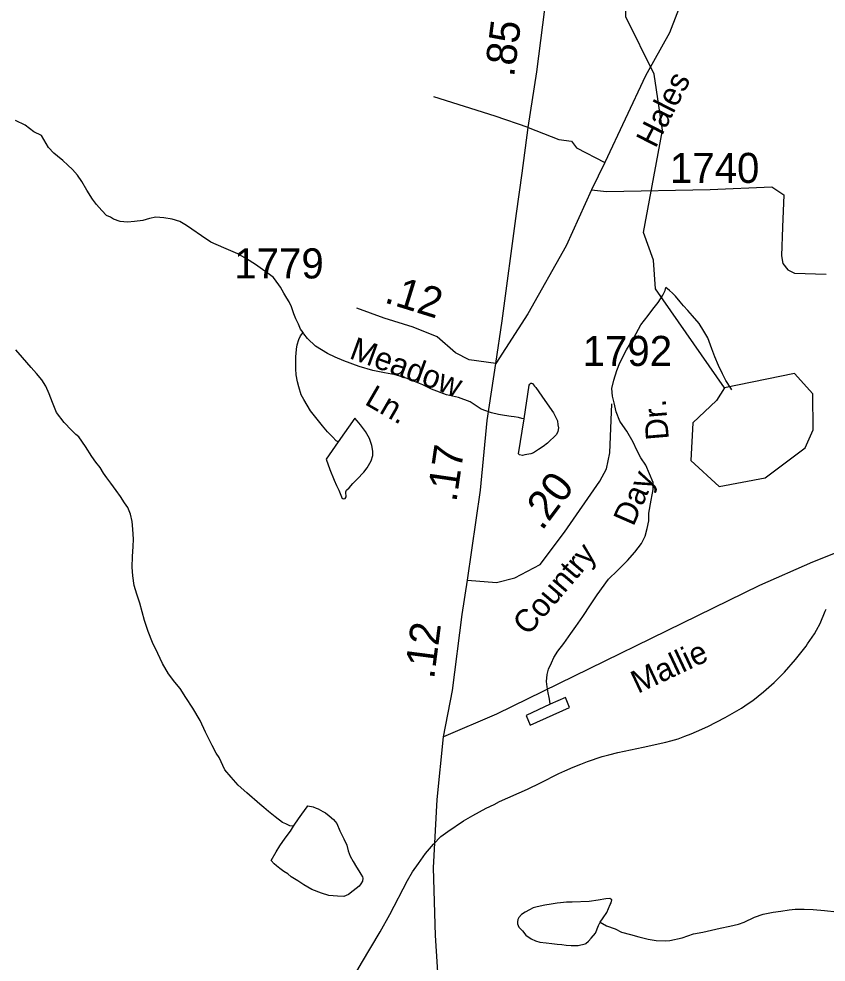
# Model space of a CAD drawing. Extents: x 2126262 to 2293712, y 749403 to 919119.
# Drawn here: x 2215565 to 2218920, y 782578 to 786501 of the extents above; entities that cross this region are included whole.
import ezdxf

# ---------------------------------------------------------------- set-up
doc = ezdxf.new("R2010")
doc.units = 0
for name, color, linetype in [('Exist Hydrographic Misc Water Feature', 7, 'Continuous'), ('Exist Hydrographic Pond Under 1500 Sq Ft', 7, 'Continuous'), ('Exist Road Non-System Type 51', 7, 'Continuous'), ('Exist Road Primary NC Attributed', 7, 'Continuous'), ('Exist Road Primary NC Service Mileage Hundredths English Label', 7, 'Continuous'), ('Exist Road Secondary Mileage Hundredths English Label', 7, 'Continuous'), ('Exist Road Secondary Type 51 Attributed', 7, 'Continuous'), ('Exist Road Secondary Type 51 Label', 7, 'Continuous'), ('Exist Road Secondary Type 51 Number Label', 7, 'Continuous')]:
    doc.layers.add(name, color=color, linetype=linetype)

msp = doc.modelspace()

# ---------------------------------------------------------------- linework, layer by layer
at = {"layer": 'Exist Hydrographic Misc Water Feature'}
for p, q in [((2218916, 784037.9), (2218919.9, 784045.9)), ((2218836, 783892.2), (2218842.6, 783901.9)), ((2218659.9, 783701.8), (2218703.5, 783741.3)), ((2217201.1, 782954.1), (2217225.3, 782989.2))]:
    msp.add_line(p, q, dxfattribs=at)
for points in [[(2218497, 784966.2), (2218211.2, 785378.8), (2218202.2, 785497.1), (2218160.2, 785612.7), (2218240.1, 786037.5), (2218205.1, 786271.1), (2218087.2, 786509.8), (2218085.1, 786762.4), (2218150.1, 786918.4), (2218149.1, 787102.2), (2218090.2, 787228.1), (2217805.2, 787509.4), (2217779.2, 787575.6)], [(2216746.5, 785197.2), (2216734.6, 785211.1), (2216726.6, 785231.1), (2216716.4, 785252.9), (2216708, 785274.8), (2216698.1, 785302.8), (2216687.9, 785324.7), (2216677.8, 785338.7), (2216665.5, 785360.6), (2216651.4, 785384.4), (2216627.4, 785420.3), (2216621, 785426.2), (2216597, 785444.1), (2216548.8, 785479.7), (2216510.5, 785503.4), (2216474.6, 785523.2), (2216416.4, 785548.7), (2216362.2, 785572.4), (2216324.1, 785598.1), (2216283.7, 785625.8), (2216261.8, 785641.7), (2216233.9, 785657.5), (2216201.5, 785667.2), (2216167.4, 785673), (2216133.6, 785676.7), (2216107.6, 785670.6), (2216079.9, 785662.4), (2216045.8, 785658.2), (2216015.7, 785656), (2215985.8, 785657.7), (2215957.9, 785667.5), (2215945.8, 785675.5), (2215929.6, 785683.4), (2215909.5, 785703.2), (2215887.3, 785729), (2215871.3, 785750.9), (2215846.9, 785788.7), (2215826.9, 785824.6), (2215808.6, 785850.4), (2215788.3, 785874.3), (2215768.2, 785892.1), (2215748.1, 785912), (2215726, 785929.8), (2215710, 785941.7), (2215687.8, 785965.6), (2215659.5, 786015.3), (2215627.3, 786031.1), (2215591, 786058.9), (2215551.1, 786078.6)], [(2217773, 783650.9), (2217770.7, 783662.9), (2217768.7, 783678.8), (2217764.6, 783698.8), (2217760.5, 783722.8), (2217758.2, 783744.7), (2217760.1, 783774.7), (2217766, 783796.7), (2217777.7, 783822.9), (2217787.6, 783844.9), (2217805.2, 783871), (2217829.2, 783903.1), (2217858.7, 783945.3), (2217878.8, 783973.5), (2217908.3, 784015.7), (2217940.1, 784063.9), (2217967.8, 784106), (2218015.2, 784170.4), (2218053.1, 784206.6), (2218094.7, 784248.9), (2218124.5, 784283.1), (2218152.3, 784319.2), (2218167.9, 784349.3), (2218175.7, 784381.4), (2218183.5, 784413.4), (2218183.3, 784445.4), (2218192.7, 784499.4), (2218200.5, 784543.5), (2218200.3, 784573.4), (2218170, 784645.2), (2218149.7, 784675.1), (2218133.5, 784706.9), (2218117.3, 784740.8), (2218091, 784786.6), (2218074.8, 784810.5), (2218062.7, 784828.4), (2218046.5, 784866.3), (2218038.3, 784904.3), (2218032, 784932.2), (2218029.7, 784964.1), (2218037.5, 784998.2), (2218049.2, 785038.3), (2218062.9, 785070.3), (2218090.6, 785124.5), (2218120.4, 785174.7), (2218149.7, 785228.9), (2218179.6, 785267), (2218199.5, 785293.2), (2218221.2, 785321.3), (2218240.9, 785351.4), (2218250.8, 785371.5), (2218252.8, 785383.5)], [(2218527.6, 784957.6), (2218523.5, 784965.6), (2218503.2, 784997.4), (2218489.2, 785025.3), (2218473, 785059.2), (2218456.8, 785095.1), (2218444.5, 785128.9), (2218427.9, 785174.8), (2218411.9, 785202.7), (2218391.8, 785234.5), (2218363.6, 785266.3), (2218345.3, 785288.2), (2218327.3, 785308.1), (2218313.3, 785324), (2218293, 785347.8), (2218281.1, 785359.7), (2218268.8, 785371.6), (2218252.8, 785383.5)], [(2216891.7, 784742.4), (2216883.7, 784746.3), (2216867.5, 784762.2), (2216847.6, 784784), (2216827.3, 784807.8), (2216809.3, 784829.7), (2216776.9, 784871.5), (2216748.6, 784917.3), (2216738.5, 784937.2), (2216728.3, 784971.1), (2216722.1, 784991.1), (2216717.8, 785021), (2216715.8, 785045), (2216715.5, 785067), (2216715.3, 785097), (2216717.2, 785109), (2216719, 785127), (2216721.1, 785145), (2216728.9, 785167), (2216734.8, 785183.1), (2216746.5, 785197.2)], [(2217664.7, 784837.7), (2217654.7, 784839.6), (2217640.7, 784843.5), (2217622.7, 784845.4), (2217610.8, 784847.3), (2217582.7, 784851.1), (2217558.7, 784854.9), (2217528.6, 784862.7), (2217486.5, 784878.4), (2217440.2, 784908.1), (2217392.2, 784925.7), (2217342.2, 784937.4), (2217280.1, 784960.9), (2217244, 784978.7), (2217173.8, 785006.2), (2217129.8, 785019.9), (2217083.8, 785029.5), (2217035.6, 785039.2), (2216979.4, 785054.9), (2216915.3, 785078.3), (2216879.4, 785094.1), (2216847.2, 785109.9), (2216797, 785139.6), (2216764.8, 785171.3), (2216748.8, 785191.2), (2216746.5, 785197.2)], [(2216706.7, 783143.6), (2216690.7, 783145.6), (2216674.7, 783153.5), (2216660.8, 783159.3), (2216630.5, 783183.2), (2216602.6, 783204.9), (2216582.3, 783220.8), (2216566.3, 783234.6), (2216511.9, 783282.2), (2216475.8, 783314), (2216447.5, 783347.8), (2216421.3, 783377.6), (2216397.1, 783429.4), (2216384.8, 783447.3), (2216368.6, 783479.2), (2216340.3, 783535), (2216318, 783582.9), (2216287.6, 783634.6), (2216259.3, 783678.4), (2216235.1, 783716.2), (2216212.8, 783742), (2216186.7, 783777.8), (2216162.3, 783819.6), (2216142, 783861.5), (2216119.9, 783907.3), (2216101.6, 783953.2), (2216087.3, 783999.1), (2216077, 784034.9), (2216066.8, 784070.9), (2216054.5, 784108.8), (2216044.2, 784144.7), (2216038.1, 784184.6), (2216035.8, 784220.7), (2216037.2, 784264.7), (2216039.1, 784306.6), (2216040.7, 784336.6), (2216038.5, 784378.6), (2216036.2, 784410.6), (2216028, 784440.5), (2216018, 784468.4), (2216003.8, 784488.3), (2215987.8, 784514.2), (2215969.6, 784540), (2215947.2, 784569.9), (2215931, 784591.8), (2215917.1, 784611.7), (2215902.7, 784635.5), (2215884.9, 784657.4), (2215868.5, 784681.3), (2215842.2, 784723.1), (2215813.9, 784762.9), (2215802, 784772.8), (2215783.8, 784790.7), (2215753.4, 784822.4), (2215721.2, 784864.2), (2215705.1, 784906.1), (2215690.7, 784941.9), (2215676.5, 784973.8), (2215660.6, 784999.7), (2215638.2, 785025.6), (2215616.1, 785051.4), (2215579.8, 785093.2), (2215551.5, 785124.9)], [(2217664.7, 784837.7), (2217685.9, 784977.7), (2217687.7, 784981.7), (2217691.8, 784985.8), (2217695.7, 784985.8), (2217699.8, 784983.9), (2217707.8, 784973.9), (2217713.7, 784967.9), (2217750.2, 784914.3), (2217786.5, 784862.5), (2217796.8, 784842.5), (2217802.7, 784828.6), (2217804.8, 784812.6), (2217807, 784800.7), (2217805, 784784.7), (2217799.2, 784772.6), (2217761.5, 784736.4), (2217743.5, 784722.2), (2217723.6, 784710.1), (2217703.7, 784696), (2217691.8, 784691.9), (2217667.8, 784687.7), (2217657.8, 784685.7), (2217645.9, 784687.6), (2217641.8, 784691.6), (2217664.7, 784837.7)], [(2216891.7, 784742.4), (2216842.3, 784670), (2216856.6, 784626.2), (2216874.9, 784582.3), (2216885.1, 784560.3), (2216895, 784540.5), (2216905.2, 784512.6), (2216907.3, 784508.6), (2216911.4, 784506.6), (2216915.3, 784504.6), (2216921.2, 784506.7), (2216925.3, 784512.7), (2216925.3, 784518.7), (2216923.3, 784526.7), (2216923.3, 784530.7), (2216923.1, 784534.7), (2216927, 784540.7), (2216937, 784550.8), (2216953, 784568.8), (2216974.7, 784591), (2216994.6, 784611.1), (2216998.5, 784615.2), (2217012.5, 784633.2), (2217028.3, 784663.4), (2217036, 784685.4), (2217036, 784703.4), (2217031.7, 784727.3), (2217021.5, 784755.2), (2217005.3, 784785.1), (2216985.2, 784813), (2216971, 784828.9), (2216961, 784840.8), (2216891.7, 784742.4)], [(2218879.3, 783959.1), (2218894.2, 783986.5), (2218916, 784037.9)], [(2218879.3, 783959.1), (2218894.2, 783986.5), (2218916, 784037.9)], [(2218842.6, 783901.9), (2218871.1, 783943.7), (2218879.3, 783959.1)], [(2218842.6, 783901.9), (2218871.1, 783943.7), (2218879.3, 783959.1)], [(2218703.5, 783741.3), (2218746, 783784.5), (2218792.9, 783837.4), (2218836, 783892.2)], [(2218703.5, 783741.3), (2218746, 783784.5), (2218792.9, 783837.4), (2218836, 783892.2)], [(2218595.5, 783653.3), (2218614.9, 783666.8), (2218659.9, 783701.8)], [(2218595.5, 783653.3), (2218614.9, 783666.8), (2218659.9, 783701.8)], [(2217773, 783650.9), (2217673.3, 783604.2), (2217689.5, 783564.3), (2217853, 783637.4), (2217836.8, 783679.3), (2217773, 783650.9)], [(2218380.8, 783537.2), (2218427.7, 783558.3), (2218499.7, 783595), (2218568, 783634.5), (2218595.5, 783653.3)], [(2218380.8, 783537.2), (2218427.7, 783558.3), (2218499.7, 783595), (2218568, 783634.5), (2218595.5, 783653.3)], [(2218332.6, 783517.4), (2218359, 783527.5), (2218380.8, 783537.2)], [(2218332.6, 783517.4), (2218359, 783527.5), (2218380.8, 783537.2)], [(2218159.7, 783472.9), (2218254.1, 783492.9), (2218274.6, 783498.4)], [(2218159.7, 783472.9), (2218254.1, 783492.9), (2218274.6, 783498.4)], [(2218274.6, 783498.4), (2218304.1, 783506.4), (2218332.6, 783517.4)], [(2218274.6, 783498.4), (2218304.1, 783506.4), (2218332.6, 783517.4)], [(2218016, 783440.1), (2218053.9, 783450.3), (2218159.7, 783472.9)], [(2218016, 783440.1), (2218053.9, 783450.3), (2218159.7, 783472.9)], [(2217899.7, 783401.6), (2217928, 783412.9), (2217988.9, 783432.9), (2218016, 783440.1)], [(2217899.7, 783401.6), (2217928, 783412.9), (2217988.9, 783432.9), (2218016, 783440.1)], [(2217833.7, 783373.4), (2217869, 783389.4), (2217899.7, 783401.6)], [(2217833.7, 783373.4), (2217869, 783389.4), (2217899.7, 783401.6)], [(2217732, 783324.5), (2217809.1, 783362.1), (2217833.7, 783373.4)], [(2217732, 783324.5), (2217809.1, 783362.1), (2217833.7, 783373.4)], [(2217539.4, 783234.4), (2217562, 783245.7), (2217678.3, 783298.3), (2217732, 783324.5)], [(2217539.4, 783234.4), (2217562, 783245.7), (2217678.3, 783298.3), (2217732, 783324.5)], [(2216706.7, 783143.6), (2216708.8, 783147.7), (2216726.4, 783173.8), (2216740.6, 783193.9), (2216762.3, 783224), (2216766.2, 783228), (2216788.3, 783224.2), (2216800.2, 783218.3), (2216808.2, 783216.3), (2216828.3, 783204.5), (2216838.6, 783198.6), (2216854.6, 783186.6), (2216872.4, 783170.9), (2216886.8, 783154.9), (2216898.9, 783125), (2216915.1, 783091.1), (2216927.2, 783065.2), (2216933.5, 783041.3), (2216941.5, 783019.3), (2216953.8, 782997.5), (2216968, 782973.5), (2216978, 782957.6), (2216986, 782943.7), (2216992.2, 782933.7), (2216994.2, 782927.8), (2216992.2, 782915.7), (2216986.2, 782903.7), (2216978.4, 782893.6), (2216954.4, 782875.5), (2216934.7, 782859.3), (2216914.9, 782851.2), (2216888.8, 782853), (2216852.7, 782854.8), (2216822.8, 782864.6), (2216782.6, 782880.3), (2216748.6, 782900.1), (2216724.6, 782915.9), (2216696.3, 782933.7), (2216682.3, 782945.6), (2216666.3, 782955.4), (2216649.9, 782967.3), (2216636, 782979.3), (2216625.9, 782987.1), (2216613.8, 783001.1), (2216633.5, 783037.2), (2216649.5, 783061.4), (2216671.3, 783093.4), (2216693, 783123.6), (2216706.7, 783143.6)], [(2217347.1, 783121.2), (2217412.9, 783165.7), (2217451.1, 783188.2), (2217507, 783218.2), (2217539.4, 783234.4)], [(2217347.1, 783121.2), (2217412.9, 783165.7), (2217451.1, 783188.2), (2217507, 783218.2), (2217539.4, 783234.4)], [(2217225.3, 782989.2), (2217255, 783029.8), (2217287.8, 783069.2), (2217319, 783100.2), (2217347.1, 783121.2)], [(2217225.3, 782989.2), (2217255, 783029.8), (2217287.8, 783069.2), (2217319, 783100.2), (2217347.1, 783121.2)], [(2217066, 782703.9), (2217106.8, 782776.1), (2217180, 782917.9), (2217201.1, 782954.1)], [(2217066, 782703.9), (2217106.8, 782776.1), (2217180, 782917.9), (2217201.1, 782954.1)], [(2217980.9, 782744.7), (2217993.2, 782762.7), (2218008.8, 782784.7), (2218022.5, 782818.7), (2218026.4, 782825), (2218028.5, 782836.9), (2218020.1, 782843), (2218004.5, 782840.9), (2217972.3, 782836.5), (2217934.8, 782830.4), (2217864.2, 782828), (2217840.5, 782827.6), (2217816.3, 782825.5), (2217802.3, 782823.6), (2217776.5, 782819.3), (2217750.9, 782815.1), (2217718.7, 782808.6), (2217702.7, 782804.6), (2217686.5, 782796.5), (2217669, 782786.5), (2217653, 782776.4), (2217643, 782764.5), (2217638.9, 782756.2), (2217637.3, 782746.3), (2217637.3, 782738.2), (2217643, 782724.3), (2217657.4, 782708.4), (2217671.5, 782690.4), (2217693.9, 782674.8), (2217711.7, 782666.9), (2217729.7, 782660.9), (2217755.8, 782659), (2217780, 782655.4), (2217801.7, 782653.3), (2217821.8, 782651.5), (2217839.6, 782649.6), (2217859.7, 782647.8), (2217877.6, 782647.9), (2217889.7, 782648.1), (2217899.7, 782650.3), (2217907.7, 782652.3), (2217917.8, 782654), (2217921.5, 782656.3), (2217931.7, 782666.1), (2217943.6, 782678.5), (2217961.2, 782698.6), (2217973.3, 782730.4), (2217980.9, 782744.7)], [(2217980.9, 782744.7), (2218007.2, 782729), (2218043.5, 782717), (2218069.1, 782703.4), (2218107, 782693.6), (2218141.7, 782683.9), (2218179.4, 782674.2), (2218213.2, 782668.2), (2218251.8, 782666.5), (2218269.4, 782668.7), (2218321.3, 782679.1), (2218369.1, 782695.4), (2218407, 782703.5), (2218442.9, 782711.8), (2218479, 782720.2), (2218519.2, 782728.4), (2218554.9, 782736.7), (2218578.9, 782744.9), (2218622.5, 782765.1), (2218658.6, 782777.5), (2218700.2, 782785.8), (2218730.8, 782789.7), (2218766.7, 782796), (2218790.3, 782798.1), (2218828.2, 782798.5), (2218866.1, 782796.8), (2218912.3, 782793.1), (2218964.6, 782787.3)], [(2216918.1, 782363.3), (2216922, 782387.8), (2216938, 782462.8), (2216958.7, 782521.8), (2216988.1, 782574.5), (2217066, 782703.9)], [(2216918.1, 782363.3), (2216922, 782387.8), (2216938, 782462.8), (2216958.7, 782521.8), (2216988.1, 782574.5), (2217066, 782703.9)]]:
    msp.add_lwpolyline(points, dxfattribs=at)
at = {"layer": 'Exist Hydrographic Pond Under 1500 Sq Ft'}
msp.add_lwpolyline([(2218497, 784966.2), (2218464, 784914.3), (2218365.2, 784821.3), (2218358, 784664), (2218475.1, 784556.6), (2218666, 784591.9), (2218832.1, 784716.5), (2218865.1, 784791.3), (2218864.1, 784942.2), (2218788, 785025.7), (2218497, 784966.2)], dxfattribs=at)
at = {"layer": 'Exist Road Non-System Type 51'}
for points in [[(2217681.2, 786049.5), (2217543.8, 786095.8), (2217289.8, 786176.8)], [(2217681.2, 786049.5), (2217808.4, 785998.9), (2217861.4, 785991.9), (2217882.4, 785964), (2218000.4, 785903.6)], [(2217944.5, 785790.5), (2218007.3, 785783.1), (2218437.2, 785791.5), (2218694, 785802.7), (2218744.2, 785769.1), (2218737.9, 785634.3), (2218733.7, 785515.6), (2218739.3, 785483.5), (2218760.3, 785456.9), (2218788.2, 785443), (2218919.4, 785438.8)]]:
    msp.add_lwpolyline(points, dxfattribs=at)
at = {"layer": 'Exist Road Primary NC Attributed'}
for points in [[(2217547.2, 785067.5), (2217573, 785245.6), (2217632.3, 785691.9), (2217656.1, 785859.5), (2217681.2, 786049.5), (2217716.8, 786280.7), (2217750.3, 786540.5), (2217823.5, 787193.5), (2217884.2, 787655.1), (2217929.6, 787953.4), (2217974.3, 788257.9), (2218025.9, 788703.5), (2218072.6, 788987.7), (2218121.5, 789346.7), (2218141.2, 789499.3)], [(2217428.6, 784166.5), (2217483.7, 784541.6), (2217511.6, 784830.7), (2217547.2, 785067.5)], [(2217328.8, 783514.9), (2217367.2, 783708.4), (2217407.6, 784024), (2217428.6, 784166.5)], [(2217408, 781373.6), (2217376.9, 781745.8), (2217350.4, 782037.7), (2217328.8, 782166.9), (2217296, 782688.7), (2217288.3, 782970.1), (2217303.7, 783255.1), (2217328.8, 783514.9)]]:
    msp.add_lwpolyline(points, dxfattribs=at)
at = {"layer": 'Exist Road Secondary Type 51 Attributed'}
for points in [[(2219906.2, 789281.5), (2219813.3, 789134.6), (2218885.9, 787826.4), (2218678, 787545.6), (2218607.5, 787436), (2218555.8, 787315.8), (2218496.5, 787153.1), (2218410.7, 786847.9), (2218346.5, 786645.4), (2218268.3, 786442.8), (2218168.5, 786263.3), (2218000.4, 785903.6), (2217944.5, 785790.5), (2217839.2, 785556.5), (2217680, 785274.3), (2217547.2, 785067.5)], [(2223096.4, 787467.1), (2222999, 786953.8), (2222835.7, 786133.8), (2222777, 785952.2), (2222690.5, 785801.4), (2222550.9, 785656.1), (2222391.8, 785541.5), (2221737.3, 785190.9), (2221480.5, 785076.4), (2220842.6, 784876.6), (2220419.7, 784732.8), (2219980.1, 784608.4), (2219323.4, 784395.4), (2219061.1, 784320), (2218862.9, 784241.8), (2218642.4, 784144), (2217549.2, 783609), (2217328.8, 783514.9)], [(2217547.2, 785067.5), (2217435.8, 785083), (2217380, 785112.3), (2217303.2, 785178), (2217204.1, 785218.5), (2217082.7, 785256.2), (2216969.7, 785298.1)], [(2217428.6, 784166.5), (2217550.3, 784156.8), (2217625.6, 784176.4), (2217731.7, 784232.3), (2217832.2, 784366.4), (2217979.4, 784578), (2218007.3, 784629.7), (2218021.3, 784696.7), (2218029.6, 784900.3)]]:
    msp.add_lwpolyline(points, dxfattribs=at)

# ---------------------------------------------------------------- texts
at = {"layer": 'Exist Road Primary NC Service Mileage Hundredths English Label'}
for s, rotation, p in [('.85', 82.6538, (2217622.4, 786256.2)), ('.17', 81.6381, (2217382.7, 784488.5)), ('.12', 82.694, (2217290.1, 783752.8))]:
    msp.add_text(s, height=125, rotation=rotation, dxfattribs=at).set_placement(p)
at = {"layer": 'Exist Road Secondary Mileage Hundredths English Label'}
for s, rotation, p in [('.12', 342.7446, (2217079, 785322.8)), ('.20', 53.1535, (2217738.5, 784369))]:
    msp.add_text(s, height=125, rotation=rotation, dxfattribs=at).set_placement(p)
at = {"layer": 'Exist Road Secondary Type 51 Label'}
for s, rotation, p in [('Hales', 62.9466, (2218210.5, 785959.2)), ('Meadow', 339.9723, (2216933.9, 785090.6)), ('Ln.', 329.9339, (2216997.6, 784900.3)), ('Dr.', 94.781, (2218266.4, 784752.9)), ('Day', 66.3719, (2218118.7, 784387.1)), ('Country', 49.6207, (2217681, 783932.4)), ('Mallie', 25.1881, (2218137.2, 783693.7))]:
    msp.add_text(s, height=95, rotation=rotation, dxfattribs=at).set_placement(p)
at = {"layer": 'Exist Road Secondary Type 51 Number Label'}
for s, p in [('1740', (2218270.5, 785818.5)), ('1779', (2216460, 785421.4)), ('1792', (2217907.7, 785057.4))]:
    msp.add_text(s, height=125, dxfattribs=at).set_placement(p)

doc.saveas('drawing.dxf')
